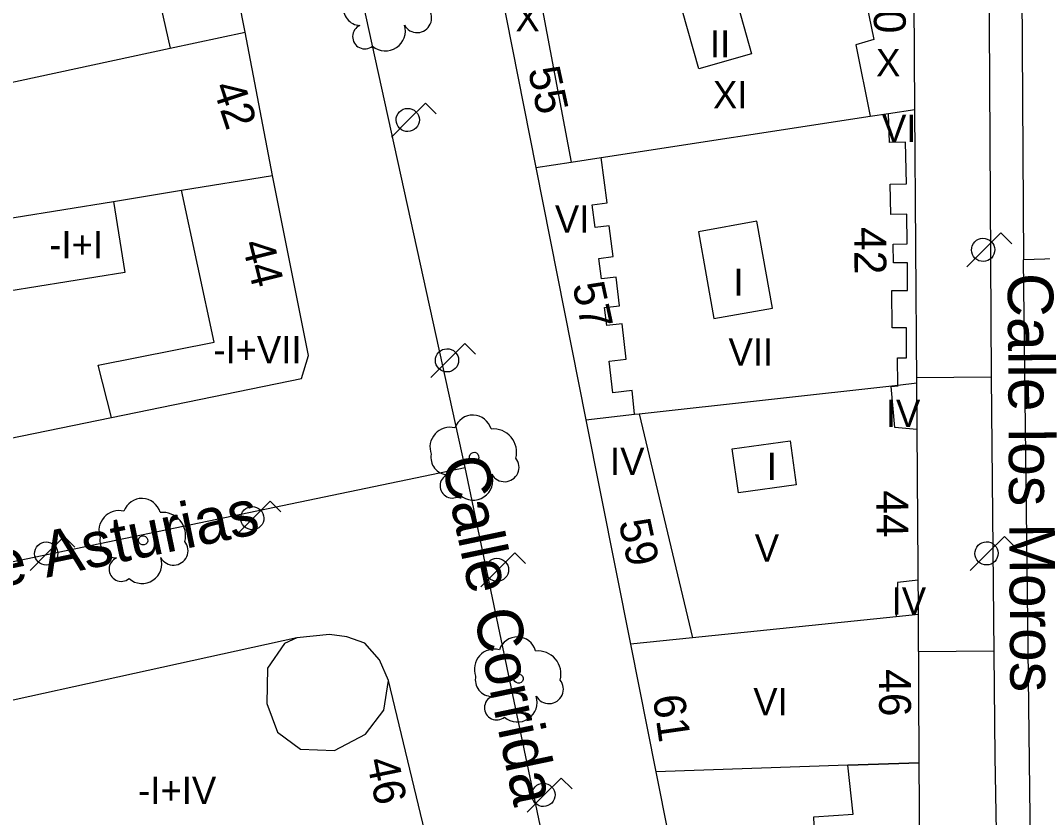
# Model space of a CAD drawing. Extents: x 282771 to 285132, y 4823109 to 4825496.
# Drawn here: x 284781.5 to 284837.6, y 4824242.6 to 4824286.4 of the extents above; entities that cross this region are included whole.
import ezdxf

# ---------------------------------------------------------------- set-up
doc = ezdxf.new("R2010")
doc.units = 0
for name, color, linetype in [('ACERA-BORDILLO', 7, 'Continuous'), ('ACERA-INTERIOR', 7, 'Continuous'), ('ARBOL', 7, 'Continuous'), ('CALLE-EJE', 7, 'Continuous'), ('CALLE-TEXTO', 7, 'Continuous'), ('EDIFICIO', 7, 'Continuous'), ('FAROLA', 7, 'Continuous'), ('INTERIOR-EDIFICIO', 7, 'Continuous'), ('MEDIANERA', 7, 'Continuous'), ('NUM-LOCAL', 7, 'Continuous'), ('NUM-PORTAL', 7, 'Continuous'), ('TXT-ALTURA-EDIFICIO', 7, 'Continuous')]:
    doc.layers.add(name, color=color, linetype=linetype)

msp = doc.modelspace()

# ---------------------------------------------------------------- linework, layer by layer
at = {"layer": 'ACERA-BORDILLO'}
msp.add_lwpolyline([(284807.033, 4824177.409), (284817.06, 4824181.188), (284824.12, 4824184.078), (284825.004, 4824184.512), (284825.871, 4824185.009), (284826.716, 4824185.571), (284827.53, 4824186.195), (284828.307, 4824186.879), (284829.041, 4824187.619), (284829.726, 4824188.411), (284830.356, 4824189.251), (284830.927, 4824190.132), (284831.434, 4824191.048), (284831.876, 4824191.993), (284832.083, 4824192.482), (284835.883, 4824196.259), (284835, 4824245.975), (284834.803, 4824266.832), (284834.659, 4824292.727)], dxfattribs=at)
at = {"layer": 'ACERA-INTERIOR'}
for p, q in [((284830.668, 4824266.803), (284834.803, 4824266.832)), ((284830.771, 4824251.746), (284834.962, 4824251.775))]:
    msp.add_line(p, q, dxfattribs=at)
at = {"layer": 'ARBOL'}
for centre, major_axis, ratio, start_param, end_param in [((284800.142, 4824287.085), (-0.51, -0.784), 0.999977, 5.090457, 6.827643), ((284803.252, 4824286.555), (-0.435, -0.668), 0.999977, 5.794933, 9.111557), ((284800.382, 4824285.535), (-0.367, -0.563), 0.999977, 4.13293, 7.549164), ((284801.522, 4824285.835), (-0.592, -0.91), 0.999977, 6.14386, 8.743937), ((284806.316, 4824263.698), (0.567, 0.87), 0.999978, 5.563187, 8.106866), ((284805.056, 4824262.968), (0.599, 0.919), 0.999978, 0.323526, 2.507357), ((284807.446, 4824262.698), (0.695, 1.066), 0.999978, 5.02895, 6.96219), ((284804.946, 4824262.398), (-0.511, -0.784), 0.999978, 5.091193, 6.828378), ((284808.056, 4824261.868), (-0.435, -0.667), 0.999978, 5.795668, 9.112292), ((284805.186, 4824260.847), (-0.367, -0.563), 0.999978, 4.133666, 7.549899), ((284806.326, 4824261.148), (-0.593, -0.909), 0.999978, 6.144595, 8.744672), ((284788.133, 4824259.115), (0.568, 0.87), 0.999977, 5.563845, 8.107524), ((284786.873, 4824258.385), (0.6, 0.918), 0.999977, 0.324184, 2.508014), ((284789.263, 4824258.115), (0.696, 1.065), 0.999977, 5.029608, 6.962848), ((284786.763, 4824257.815), (-0.511, -0.783), 0.999977, 5.09185, 6.829036), ((284789.873, 4824257.285), (-0.436, -0.667), 0.999977, 5.796326, 9.11295), ((284787.003, 4824256.265), (-0.367, -0.563), 0.999977, 4.134323, 7.550557), ((284788.143, 4824256.565), (-0.594, -0.909), 0.999977, 6.145252, 8.74533), ((284808.755, 4824251.502), (0.568, 0.87), 0.999978, 5.56355, 8.107228), ((284807.495, 4824250.772), (0.599, 0.919), 0.999978, 0.323888, 2.507719), ((284809.885, 4824250.502), (0.695, 1.066), 0.999978, 5.029312, 6.962553), ((284807.385, 4824250.202), (-0.511, -0.783), 0.999978, 5.091555, 6.82874), ((284810.495, 4824249.672), (-0.435, -0.667), 0.999978, 5.796031, 9.112655), ((284807.625, 4824248.652), (-0.367, -0.563), 0.999978, 4.134028, 7.550262), ((284808.765, 4824248.952), (-0.593, -0.909), 0.999978, 6.144957, 8.745035)]:
    msp.add_ellipse(centre, major_axis=major_axis, ratio=ratio, start_param=start_param, end_param=end_param, dxfattribs=at)
for centre, ratio in [((284806.386, 4824262.438), 0.999978), ((284788.203, 4824257.855), 0.999977), ((284808.825, 4824250.242), 0.999978)]:
    msp.add_ellipse(centre, major_axis=(0.139, 0.213), ratio=ratio, dxfattribs=at)
at = {"layer": 'CALLE-EJE'}
for points in [[(284836.213, 4824329.195), (284836.571, 4824273.271)], [(284805.891, 4824261.859), (284798.491, 4824295.559), (284794.281, 4824316.879)], [(284918.151, 4824275.83), (284836.571, 4824273.271)], [(284837.7, 4824178.338), (284836.571, 4824273.271)], [(284759.841, 4824252.268), (284805.891, 4824261.859)], [(284817.7, 4824205.498), (284805.891, 4824261.859)]]:
    msp.add_lwpolyline(points, dxfattribs=at)
at = {"layer": 'EDIFICIO'}
for points in [[(284789.421, 4824308.059), (284788.441, 4824313.059), (284786.981, 4824320.529), (284783.541, 4824322.519), (284767.251, 4824317.209), (284752.571, 4824312.429), (284754.521, 4824302.669), (284755.421, 4824298.189), (284755.951, 4824295.559), (284758.101, 4824284.769), (284759.371, 4824278.389), (284760.591, 4824272.229), (284762.741, 4824261.458), (284764.761, 4824260.158), (284796.911, 4824266.749), (284797.291, 4824268.009), (284795.311, 4824277.909), (284793.801, 4824285.779), (284792.341, 4824293.209), (284791.881, 4824295.559), (284789.421, 4824308.059)], [(284830.341, 4824322.51), (284820.051, 4824319.96), (284802.401, 4824315.599), (284804.121, 4824306.909), (284805.801, 4824298.419), (284806.371, 4824295.559), (284807.811, 4824288.269), (284809.781, 4824278.339), (284812.531, 4824264.479), (284814.971, 4824252.149), (284816.361, 4824245.129), (284818.411, 4824234.809), (284823.13, 4824211.009), (284831.07, 4824211.769), (284830.901, 4824236.149), (284830.841, 4824245.629), (284830.791, 4824253.779), (284830.701, 4824266.499), (284830.601, 4824281.539), (284830.521, 4824293.469), (284830.511, 4824295.559), (284830.451, 4824304.31), (284830.411, 4824311.68), (284830.341, 4824322.51)], [(284804.161, 4824239.869), (284801.691, 4824250.149), (284801.191, 4824251.289), (284800.391, 4824252.199), (284799.391, 4824252.539), (284798.441, 4824252.669), (284796.641, 4824252.499), (284770.461, 4824246.738)]]:
    msp.add_lwpolyline(points, dxfattribs=at)
at = {"layer": 'FAROLA'}
for p, q in [((284803.719, 4824281.884), (284802.779, 4824280.954)), ((284804.309, 4824281.294), (284803.719, 4824281.884)), ((284802.779, 4824280.954), (284801.849, 4824280.014)), ((284835.326, 4824274.745), (284834.386, 4824273.815)), ((284835.916, 4824274.155), (284835.326, 4824274.745)), ((284834.386, 4824273.815), (284833.456, 4824272.875)), ((284805.876, 4824268.673), (284804.936, 4824267.743)), ((284806.466, 4824268.083), (284805.876, 4824268.673)), ((284804.936, 4824267.743), (284804.006, 4824266.803)), ((284795.179, 4824260), (284794.239, 4824259.07)), ((284795.769, 4824259.41), (284795.179, 4824260)), ((284794.239, 4824259.07), (284793.309, 4824258.13)), ((284783.859, 4824258.057), (284782.919, 4824257.127)), ((284784.449, 4824257.467), (284783.859, 4824258.057)), ((284835.512, 4824258.063), (284834.572, 4824257.133)), ((284836.102, 4824257.473), (284835.512, 4824258.063)), ((284782.919, 4824257.127), (284781.989, 4824256.187)), ((284808.622, 4824257.159), (284807.682, 4824256.229)), ((284809.212, 4824256.569), (284808.622, 4824257.159)), ((284834.572, 4824257.133), (284833.642, 4824256.193)), ((284807.682, 4824256.229), (284806.752, 4824255.289)), ((284811.174, 4824244.788), (284810.234, 4824243.858)), ((284811.764, 4824244.198), (284811.174, 4824244.788)), ((284810.234, 4824243.858), (284809.304, 4824242.918))]:
    msp.add_line(p, q, dxfattribs=at)
for centre, major_axis, ratio in [((284802.739, 4824280.954), (0.348, 0.534), 0.999977), ((284834.346, 4824273.815), (0.346, 0.536), 0.999977), ((284804.896, 4824267.743), (0.348, 0.534), 0.999978), ((284794.199, 4824259.07), (0.348, 0.534), 0.999978), ((284782.879, 4824257.127), (0.348, 0.534), 0.999978), ((284834.532, 4824257.133), (0.346, 0.536), 0.999977), ((284807.642, 4824256.229), (0.348, 0.534), 0.999978), ((284810.194, 4824243.858), (0.348, 0.534), 0.999978)]:
    msp.add_ellipse(centre, major_axis=major_axis, ratio=ratio, dxfattribs=at)
at = {"layer": 'INTERIOR-EDIFICIO'}
for points in [[(284820.741, 4824287.749), (284821.631, 4824284.589), (284818.731, 4824283.769), (284817.831, 4824286.929), (284820.741, 4824287.749)], [(284780.2, 4824275.437), (284781.12, 4824275.587), (284786.569, 4824276.479), (284787.201, 4824272.579), (284780.831, 4824271.539), (284780.2, 4824275.437)], [(284818.711, 4824274.809), (284819.551, 4824270.039), (284822.771, 4824270.619), (284821.921, 4824275.389), (284818.711, 4824274.809)], [(284823.741, 4824263.319), (284824.081, 4824260.899), (284820.901, 4824260.459), (284820.561, 4824262.879), (284823.741, 4824263.319)]]:
    msp.add_lwpolyline(points, dxfattribs=at)
at = {"layer": 'MEDIANERA'}
for p, q in [((284809.809, 4824288.727), (284811.72, 4824278.634)), ((284789.68, 4824284.894), (284793.801, 4824285.779)), ((284813.36, 4824278.887), (284828.141, 4824281.161)), ((284828.141, 4824281.161), (284829.15, 4824281.316)), ((284829.15, 4824281.316), (284830.601, 4824281.539)), ((284811.72, 4824278.634), (284813.36, 4824278.887)), ((284809.781, 4824278.339), (284811.72, 4824278.634)), ((284790.319, 4824277.092), (284795.311, 4824277.909)), ((284786.569, 4824276.479), (284790.319, 4824277.092)), ((284829.67, 4824266.385), (284830.701, 4824266.499)), ((284815.449, 4824264.803), (284829.67, 4824266.385)), ((284812.531, 4824264.479), (284815.2, 4824264.776)), ((284815.2, 4824264.776), (284815.449, 4824264.803)), ((284815.449, 4824264.803), (284818.388, 4824252.501)), ((284829.572, 4824253.653), (284818.388, 4824252.501)), ((284830.791, 4824253.779), (284829.572, 4824253.653)), ((284818.388, 4824252.501), (284814.971, 4824252.149)), ((284826.911, 4824245.493), (284816.361, 4824245.129))]:
    msp.add_line(p, q, dxfattribs=at)
for points in [[(284827.539, 4824292.787), (284828.461, 4824288.899), (284827.651, 4824288.779), (284828.341, 4824285.369), (284827.351, 4824285.089), (284828.141, 4824281.161)], [(284788.053, 4824292.152), (284788.071, 4824292.069), (284789.68, 4824284.894)], [(284778.62, 4824282.52), (284780.239, 4824282.868), (284789.68, 4824284.894)], [(284829.67, 4824266.385), (284829.641, 4824267.879), (284830.131, 4824267.889), (284830.131, 4824269.529), (284829.351, 4824269.529), (284829.331, 4824271.579), (284830.201, 4824271.589), (284830.201, 4824273.099), (284829.421, 4824273.099), (284829.411, 4824274.129), (284830.171, 4824274.139), (284830.161, 4824275.769), (284829.271, 4824275.759), (284829.241, 4824277.419), (284830.131, 4824277.439), (284830.081, 4824279.739), (284829.201, 4824279.719), (284829.15, 4824281.316)], [(284815.2, 4824264.776), (284815.061, 4824266.079), (284814.011, 4824265.959), (284813.811, 4824267.699), (284814.741, 4824267.799), (284814.521, 4824269.759), (284813.671, 4824269.659), (284813.551, 4824270.649), (284814.371, 4824270.739), (284814.191, 4824272.319), (284813.391, 4824272.219), (284813.241, 4824273.349), (284814.021, 4824273.449), (284813.801, 4824275.139), (284813.031, 4824275.039), (284812.861, 4824276.289), (284813.701, 4824276.399), (284813.36, 4824278.887)], [(284786.461, 4824264.609), (284785.741, 4824267.479), (284792.101, 4824268.749), (284790.319, 4824277.092)], [(284830.711, 4824263.939), (284829.491, 4824264.059), (284829.301, 4824266.309), (284829.671, 4824266.339), (284829.67, 4824266.385)], [(284830.771, 4824255.659), (284829.651, 4824255.529), (284829.572, 4824253.653)], [(284796.641, 4824252.499), (284795.971, 4824252.189), (284795.031, 4824250.829), (284794.991, 4824248.889), (284795.581, 4824247.299), (284796.841, 4824246.379), (284798.711, 4824246.299), (284800.421, 4824247.189), (284801.431, 4824248.519), (284801.691, 4824250.149)], [(284825.319, 4824235.55), (284825.051, 4824242.659), (284827.211, 4824242.799), (284826.911, 4824245.493)], [(284826.911, 4824245.493), (284830.841, 4824245.629), (284826.911, 4824245.493)]]:
    msp.add_lwpolyline(points, dxfattribs=at)

# ---------------------------------------------------------------- texts
at = {"layer": 'CALLE-TEXTO'}
for s, rotation, p in [('Calle los Moros', 270.3671, (284835.695, 4824272.537)), ('Calle Corrida', 281.8342, (284804.593, 4824262.244)), ('Calle Asturias', 11.7645, (284774.527, 4824254.05))]:
    msp.add_text(s, height=2.5, rotation=rotation, dxfattribs=at).set_placement(p)
at = {"layer": 'NUM-LOCAL'}
for s, rotation, p in [('55', 282.1894, (284809.337, 4824283.709)), ('42', 288.1694, (284792.005, 4824282.785)), ('44', 283.9929, (284793.617, 4824274.173)), ('57', 282.1894, (284811.776, 4824271.879)), ('44', 270.3794, (284828.481, 4824260.598)), ('61', 278.1694, (284816.193, 4824249.259))]:
    msp.add_text(s, height=1.75, rotation=rotation, dxfattribs=at).set_placement(p)
at = {"layer": 'NUM-PORTAL'}
for s, rotation, p in [('40', 270.3794, (284828.331, 4824288.31)), ('42', 270.3794, (284827.266, 4824275.066)), ('59', 282.1894, (284814.317, 4824258.854)), ('46', 270.3794, (284828.621, 4824250.767)), ('46', 281.6194, (284800.472, 4824245.761))]:
    msp.add_text(s, height=1.75, rotation=rotation, dxfattribs=at).set_placement(p)
at = {"layer": 'TXT-ALTURA-EDIFICIO'}
for s, p in [('X', (284808.655, 4824285.819)), ('II', (284819.34, 4824284.389)), ('X', (284828.465, 4824283.349)), ('XI', (284819.505, 4824281.589)), ('VI', (284828.791, 4824279.739)), ('VI', (284810.821, 4824274.769)), ('-I+I', (284783.047, 4824273.359)), ('I', (284820.63, 4824271.289)), ('-I+VII', (284792.058, 4824267.579)), ('VII', (284820.361, 4824267.449)), ('IV', (284829.002, 4824264.079)), ('IV', (284813.852, 4824261.449)), ('I', (284822.46, 4824261.169)), ('V', (284821.802, 4824256.679)), ('IV', (284829.322, 4824253.769)), ('VI', (284821.721, 4824248.239)), ('-I+IV', (284787.929, 4824243.359))]:
    msp.add_text(s, height=1.5, rotation=0.0006, dxfattribs=at).set_placement(p)

doc.saveas('drawing.dxf')
